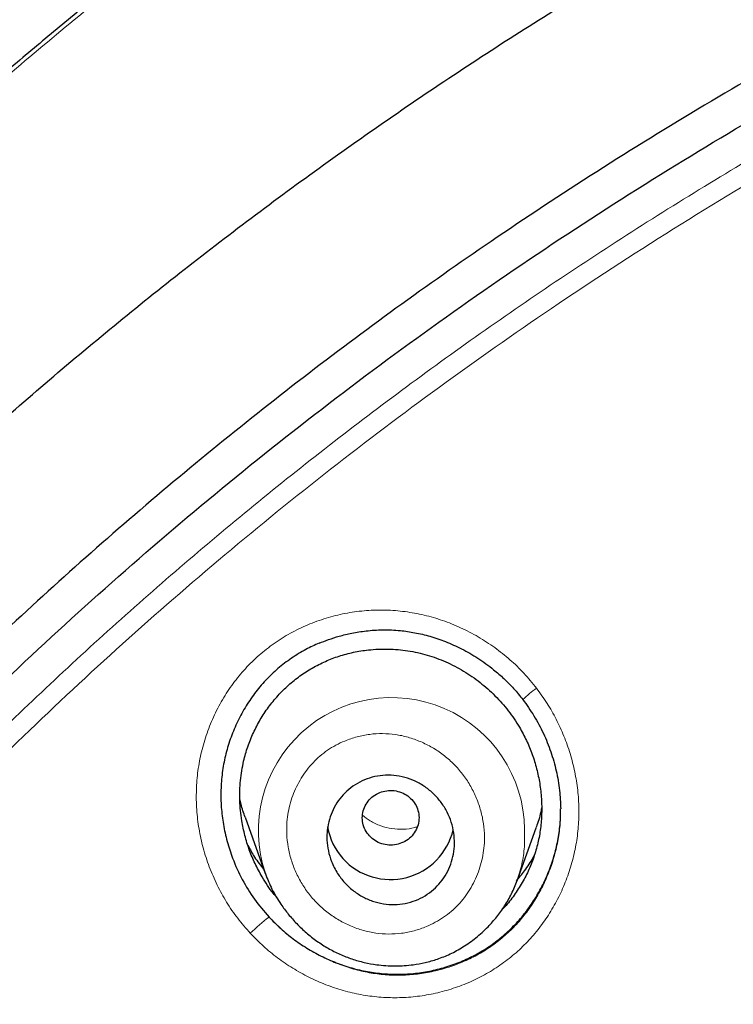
# Model space of a CAD drawing. Header units: millimetres. Extents: x 8 to 846, y 12 to 2113.
# Tile 460 of 515: x 438 to 448, y 1859 to 1873. Entities that reach past the tile are written whole.
import ezdxf

# ---------------------------------------------------------------- set-up
doc = ezdxf.new("R2010")
doc.units = ezdxf.units.MM

msp = doc.modelspace()

# ---------------------------------------------------------------- linework, layer by layer
at = {"color": 7, "linetype": 'Continuous', "lineweight": 30}
for p, q in [((445.821, 1861.789), (445.821, 1861.804)), ((441.369, 1861.684), (441.652, 1860.892)), ((445.211, 1860.801), (445.474, 1861.536)), ((441.661, 1860.879), (441.656, 1860.893)), ((445.21, 1860.801), (445.207, 1860.79))]:
    msp.add_line(p, q, dxfattribs=at)
at = {"color": 8, "linetype": 'Continuous', "lineweight": 0}
for centre, radius, start, end in [((446.574, 1861.983), 1.874, 125.6664, 133.3325), ((443.435, 1861.496), 1.878, 0.6151, 198.7053), ((443.288, 1858.181), 2.624, 127.0542, 134.6958)]:
    msp.add_arc(centre, radius, start, end, dxfattribs=at)
at = {"color": 7, "linetype": 'Continuous', "lineweight": 30}
for centre, radius, start, end in [((443.379, 1861.681), 0.856, 188.9633, 222.6769), ((443.42, 1861.714), 0.909, 222.4178, 346.8226)]:
    msp.add_arc(centre, radius, start, end, dxfattribs=at)
for points, knots in [([(538, 1827.773), (538.001, 1827.791), (538.002, 1827.835), (538.004, 1827.906), (538.006, 1827.988), (538.008, 1828.101), (538.011, 1828.254), (538.015, 1828.455), (538.017, 1828.683), (538.02, 1828.937), (538.021, 1829.217), (538.021, 1829.526), (538.019, 1829.864), (538.014, 1830.232), (538.007, 1830.62), (537.996, 1831.029), (537.982, 1831.456), (537.963, 1831.907), (537.94, 1832.376), (537.9, 1833.055), (537.836, 1833.939), (537.735, 1835.032), (537.61, 1836.137), (537.463, 1837.243), (537.292, 1838.348), (537.099, 1839.453), (536.881, 1840.567), (536.637, 1841.691), (536.366, 1842.823), (536.068, 1843.964), (535.731, 1845.151), (535.35, 1846.383), (534.921, 1847.661), (534.456, 1848.945), (533.952, 1850.234), (533.499, 1851.312), (533.116, 1852.179), (532.819, 1852.828), (532.52, 1853.459), (532.222, 1854.068), (531.928, 1854.653), (531.637, 1855.215), (531.341, 1855.771), (531.042, 1856.319), (530.739, 1856.859), (530.445, 1857.372), (530.159, 1857.858), (529.882, 1858.319), (529.615, 1858.754), (529.358, 1859.163), (529.113, 1859.548), (528.88, 1859.908), (528.661, 1860.241), (528.455, 1860.549), (528.263, 1860.832), (528.085, 1861.092), (527.925, 1861.323), (527.783, 1861.525), (527.662, 1861.697), (527.559, 1861.842), (527.479, 1861.954), (527.415, 1862.043), (527.359, 1862.121), (527.295, 1862.21), (527.211, 1862.325), (527.106, 1862.469), (526.976, 1862.645), (526.827, 1862.847), (526.657, 1863.074), (526.466, 1863.326), (526.265, 1863.588), (526.056, 1863.857), (525.84, 1864.132), (525.608, 1864.424), (525.359, 1864.733), (525.092, 1865.059), (524.811, 1865.397), (524.355, 1865.938), (523.723, 1866.665), (522.891, 1867.583), (522.032, 1868.491), (521.146, 1869.387), (520.259, 1870.246), (519.371, 1871.071), (518.484, 1871.861), (517.661, 1872.565), (516.904, 1873.19), (516.215, 1873.742), (515.529, 1874.274), (514.848, 1874.787), (514.167, 1875.286), (513.43, 1875.809), (512.625, 1876.363), (511.744, 1876.946), (510.831, 1877.527), (509.886, 1878.105), (508.916, 1878.674), (507.919, 1879.234), (506.897, 1879.783), (505.842, 1880.323), (504.768, 1880.847), (503.677, 1881.353), (502.567, 1881.841), (501.427, 1882.315), (500.256, 1882.775), (499.055, 1883.218), (497.847, 1883.634), (496.634, 1884.024), (495.419, 1884.388), (494.176, 1884.733), (492.908, 1885.056), (491.653, 1885.348), (490.414, 1885.61), (489.194, 1885.842), (487.953, 1886.054), (486.702, 1886.241), (485.452, 1886.402), (484.217, 1886.537), (482.961, 1886.649), (481.685, 1886.737), (480.391, 1886.799), (479.121, 1886.833), (477.876, 1886.843), (476.65, 1886.827), (475.442, 1886.788), (474.255, 1886.728), (473.096, 1886.646), (471.964, 1886.546), (470.862, 1886.429), (469.787, 1886.296), (468.708, 1886.143), (467.627, 1885.971), (466.545, 1885.779), (465.498, 1885.575), (464.485, 1885.36), (463.56, 1885.148), (462.717, 1884.941), (461.953, 1884.744), (461.213, 1884.543), (460.497, 1884.339), (459.801, 1884.132), (459.124, 1883.921), (458.449, 1883.704), (457.765, 1883.474), (457.058, 1883.227), (456.329, 1882.963), (455.569, 1882.676), (454.779, 1882.365), (453.96, 1882.03), (453.119, 1881.67), (452.258, 1881.287), (451.377, 1880.878), (450.478, 1880.443), (449.588, 1879.994), (448.707, 1879.531), (447.838, 1879.056), (446.957, 1878.556), (446.064, 1878.029), (445.16, 1877.474), (444.224, 1876.876), (443.258, 1876.234), (442.263, 1875.542), (441.261, 1874.815), (440.381, 1874.148), (439.623, 1873.553), (438.986, 1873.038), (438.348, 1872.507), (437.714, 1871.964), (437.093, 1871.417), (436.495, 1870.875), (435.923, 1870.343), (435.378, 1869.821), (434.858, 1869.311), (434.366, 1868.816), (433.901, 1868.337), (433.461, 1867.874), (433.044, 1867.425), (432.629, 1866.97), (432.219, 1866.509), (431.816, 1866.046), (431.439, 1865.605), (431.088, 1865.185), (430.764, 1864.791), (430.467, 1864.422), (430.194, 1864.079), (429.943, 1863.759), (429.718, 1863.466), (429.516, 1863.201), (429.336, 1862.963), (429.176, 1862.748), (429.034, 1862.556), (428.917, 1862.397), (428.823, 1862.267), (428.747, 1862.163), (428.679, 1862.069), (428.615, 1861.979), (428.546, 1861.883), (428.466, 1861.77), (428.369, 1861.633), (428.256, 1861.473), (428.127, 1861.288), (427.984, 1861.081), (427.826, 1860.851), (427.655, 1860.599), (427.47, 1860.322), (427.249, 1859.989), (426.996, 1859.599), (426.713, 1859.156), (426.425, 1858.695), (426.132, 1858.216), (425.836, 1857.721), (425.537, 1857.209), (425.195, 1856.609), (424.813, 1855.917), (424.391, 1855.126), (423.968, 1854.3), (423.566, 1853.48), (423.183, 1852.67), (422.822, 1851.871), (422.464, 1851.045), (422.111, 1850.193), (421.766, 1849.319), (421.431, 1848.424), (421.105, 1847.508), (420.788, 1846.566), (420.482, 1845.597), (420.187, 1844.601), (419.905, 1843.579), (419.638, 1842.531), (419.406, 1841.538), (419.207, 1840.618), (419.042, 1839.787), (418.893, 1838.98), (418.754, 1838.158), (418.626, 1837.325), (418.511, 1836.484), (418.412, 1835.676), (418.329, 1834.902), (418.26, 1834.167), (418.203, 1833.47), (418.158, 1832.811), (418.123, 1832.186), (418.096, 1831.592), (418.076, 1831.029), (418.063, 1830.497), (418.055, 1830.002), (418.052, 1829.541), (418.052, 1829.119), (418.055, 1828.734), (418.061, 1828.386), (418.067, 1828.072), (418.073, 1827.874), (418.076, 1827.781)], [0, 0, 0, 0, 0.000286, 0.000693, 0.0011, 0.001586, 0.002471, 0.003539, 0.004789, 0.006132, 0.007637, 0.009305, 0.011135, 0.013127, 0.015282, 0.017462, 0.019787, 0.022256, 0.024847, 0.027466, 0.033367, 0.039348, 0.045407, 0.051547, 0.057576, 0.06368, 0.069859, 0.076113, 0.082442, 0.088847, 0.095327, 0.102542, 0.109849, 0.117247, 0.124738, 0.132321, 0.136217, 0.140106, 0.143883, 0.147538, 0.151072, 0.154484, 0.157774, 0.161253, 0.164584, 0.167769, 0.170807, 0.173698, 0.176442, 0.17904, 0.18149, 0.183794, 0.18595, 0.187925, 0.189759, 0.191451, 0.193001, 0.194284, 0.195425, 0.196381, 0.197152, 0.197648, 0.198127, 0.198707, 0.19941, 0.200408, 0.20158, 0.202926, 0.204446, 0.206141, 0.20801, 0.209751, 0.21162, 0.213617, 0.215742, 0.217996, 0.220375, 0.222791, 0.229356, 0.235809, 0.242651, 0.249362, 0.255943, 0.262391, 0.268707, 0.274889, 0.279654, 0.284337, 0.288938, 0.293457, 0.297895, 0.302347, 0.307808, 0.313397, 0.319114, 0.324959, 0.330933, 0.336924, 0.343039, 0.349279, 0.355642, 0.361895, 0.368264, 0.37475, 0.381351, 0.388066, 0.394895, 0.401438, 0.408082, 0.414827, 0.421674, 0.428623, 0.435029, 0.441518, 0.448093, 0.454743, 0.461334, 0.467815, 0.474188, 0.481072, 0.487826, 0.494449, 0.500941, 0.507301, 0.513639, 0.519838, 0.525899, 0.531823, 0.537609, 0.543257, 0.548769, 0.554673, 0.560411, 0.565984, 0.571391, 0.576633, 0.580874, 0.585001, 0.589013, 0.59291, 0.596693, 0.600415, 0.604054, 0.607836, 0.61176, 0.615827, 0.620037, 0.624536, 0.629187, 0.633988, 0.638941, 0.644045, 0.649301, 0.654708, 0.659798, 0.665015, 0.67036, 0.675832, 0.681433, 0.687161, 0.693426, 0.699838, 0.706396, 0.713101, 0.71739, 0.721738, 0.726143, 0.730607, 0.73504, 0.739336, 0.743493, 0.747511, 0.751391, 0.755131, 0.758669, 0.762073, 0.765343, 0.768479, 0.77194, 0.775222, 0.778324, 0.781247, 0.783991, 0.786512, 0.788859, 0.791034, 0.793036, 0.794792, 0.796389, 0.797828, 0.799108, 0.800229, 0.800999, 0.801686, 0.802305, 0.802864, 0.803461, 0.804203, 0.805101, 0.806153, 0.80736, 0.808722, 0.810211, 0.811848, 0.813635, 0.815571, 0.818292, 0.821125, 0.824049, 0.827063, 0.830167, 0.833361, 0.836644, 0.841307, 0.84614, 0.851144, 0.856318, 0.860926, 0.865661, 0.870525, 0.875514, 0.88063, 0.885778, 0.891047, 0.896439, 0.901953, 0.907588, 0.913346, 0.919226, 0.925229, 0.929977, 0.934588, 0.939053, 0.943372, 0.948188, 0.952809, 0.957234, 0.961465, 0.9655, 0.969274, 0.972859, 0.976257, 0.979466, 0.98254, 0.985418, 0.988102, 0.99059, 0.992883, 0.994945, 0.996818, 0.998503, 1, 1, 1, 1]), ([(438.753, 1781.597), (438.116, 1782.151), (436.841, 1783.26), (435.025, 1785.022), (433.286, 1786.854), (431.632, 1788.759), (430.064, 1790.73), (428.585, 1792.765), (427.198, 1794.859), (425.906, 1797.008), (424.711, 1799.21), (423.615, 1801.459), (422.622, 1803.753), (421.734, 1806.086), (420.951, 1808.454), (420.274, 1810.852), (419.705, 1813.277), (419.244, 1815.722), (418.892, 1818.185), (418.651, 1820.66), (418.52, 1823.142), (418.502, 1825.628), (418.596, 1828.113), (418.802, 1830.591), (419.118, 1833.058), (419.543, 1835.51), (420.077, 1837.942), (420.719, 1840.349), (421.467, 1842.727), (422.321, 1845.072), (423.281, 1847.379), (424.343, 1849.643), (425.506, 1851.861), (426.768, 1854.028), (428.124, 1856.141), (429.573, 1858.195), (431.112, 1860.187), (432.739, 1862.114), (434.45, 1863.97), (436.243, 1865.754), (438.115, 1867.459), (440.062, 1869.085), (442.08, 1870.628), (444.165, 1872.085), (446.313, 1873.455), (448.52, 1874.735), (450.781, 1875.922), (453.094, 1877.013), (455.453, 1878.006), (457.856, 1878.898), (460.296, 1879.689), (462.768, 1880.377), (465.27, 1880.962), (467.794, 1881.442), (470.338, 1881.818), (472.897, 1882.085), (475.465, 1882.254), (477.18, 1882.275), (478.038, 1882.285)], [0, 0, 0, 0, 0.017858, 0.035716, 0.053573, 0.07143, 0.089286, 0.107143, 0.124999, 0.142856, 0.160713, 0.178571, 0.196429, 0.214287, 0.232143, 0.25, 0.267856, 0.285712, 0.303568, 0.321425, 0.339282, 0.35714, 0.374998, 0.392856, 0.410713, 0.42857, 0.446428, 0.464285, 0.482142, 0.499999, 0.517857, 0.535714, 0.553571, 0.571428, 0.589285, 0.607142, 0.624999, 0.642856, 0.660713, 0.67857, 0.696427, 0.714284, 0.732141, 0.749999, 0.767857, 0.785715, 0.803573, 0.821432, 0.83929, 0.857149, 0.875005, 0.892861, 0.910716, 0.928572, 0.946428, 0.964284, 0.982141, 1, 1, 1, 1]), ([(478.038, 1879.997), (477.434, 1879.991), (476.226, 1879.981), (474.416, 1879.894), (472.608, 1879.756), (470.804, 1879.561), (469.003, 1879.311), (467.209, 1879.007), (465.477, 1878.659), (463.811, 1878.274), (462.213, 1877.858), (460.632, 1877.398), (459.069, 1876.896), (457.523, 1876.351), (455.942, 1875.743), (454.328, 1875.068), (452.688, 1874.322), (451.077, 1873.528), (449.495, 1872.687), (447.943, 1871.799), (446.418, 1870.862), (444.963, 1869.906), (443.577, 1868.935), (442.263, 1867.956), (440.98, 1866.942), (439.728, 1865.894), (438.508, 1864.811), (437.286, 1863.661), (436.066, 1862.443), (434.855, 1861.154), (433.687, 1859.829), (432.562, 1858.469), (431.48, 1857.073), (430.439, 1855.639), (429.469, 1854.212), (428.569, 1852.798), (427.74, 1851.406), (426.955, 1849.994), (426.213, 1848.564), (425.516, 1847.115), (424.843, 1845.604), (424.201, 1844.032), (423.594, 1842.398), (423.04, 1840.745), (422.54, 1839.075), (422.094, 1837.387), (421.7, 1835.679), (421.369, 1834.004), (421.099, 1832.367), (420.884, 1830.775), (420.717, 1829.182), (420.598, 1827.587), (420.528, 1825.989), (420.504, 1824.343), (420.533, 1822.652), (420.62, 1820.915), (420.763, 1819.181), (420.964, 1817.448), (421.221, 1815.717), (421.535, 1813.99), (421.894, 1812.32), (422.291, 1810.712), (422.722, 1809.167), (423.197, 1807.638), (423.717, 1806.125), (424.282, 1804.628), (424.911, 1803.102), (425.607, 1801.549), (426.376, 1799.973), (427.196, 1798.42), (428.07, 1796.89), (428.995, 1795.381), (429.97, 1793.901), (430.962, 1792.492), (431.963, 1791.158), (432.969, 1789.893), (434.012, 1788.658), (435.091, 1787.454), (436.206, 1786.279), (437.391, 1785.101), (438.65, 1783.923), (439.984, 1782.75), (441.359, 1781.617), (442.774, 1780.524), (444.229, 1779.47), (445.719, 1778.46), (447.195, 1777.524), (448.649, 1776.661), (450.081, 1775.864), (451.534, 1775.109), (453.009, 1774.395), (454.505, 1773.722), (456.07, 1773.071), (457.704, 1772.447), (459.405, 1771.856), (461.124, 1771.317), (462.86, 1770.83), (464.614, 1770.395), (466.381, 1770.014), (468.109, 1769.696), (469.793, 1769.436), (471.432, 1769.23), (473.076, 1769.069), (474.725, 1768.955), (476.38, 1768.884), (477.485, 1768.875), (478.038, 1768.871)], [0, 0, 0, 0, 0.01003, 0.020054, 0.030083, 0.040124, 0.050187, 0.060282, 0.070362, 0.079553, 0.088711, 0.097842, 0.106955, 0.116055, 0.12515, 0.135215, 0.145244, 0.155247, 0.165233, 0.175211, 0.185191, 0.195231, 0.204429, 0.213609, 0.222777, 0.23194, 0.241107, 0.250284, 0.260264, 0.270231, 0.280194, 0.290164, 0.300149, 0.31016, 0.320251, 0.329484, 0.338685, 0.347862, 0.357022, 0.366175, 0.375328, 0.385279, 0.395221, 0.405163, 0.415118, 0.425096, 0.435106, 0.445185, 0.454404, 0.463594, 0.472765, 0.481925, 0.491084, 0.500249, 0.510205, 0.520158, 0.530119, 0.540101, 0.550114, 0.56017, 0.570237, 0.579425, 0.588586, 0.597726, 0.606856, 0.615983, 0.625115, 0.635087, 0.645061, 0.655045, 0.665052, 0.67509, 0.685171, 0.695207, 0.70436, 0.713496, 0.722621, 0.731743, 0.74087, 0.750008, 0.759978, 0.769956, 0.779952, 0.789974, 0.800033, 0.810138, 0.820182, 0.829338, 0.838477, 0.847605, 0.856731, 0.86586, 0.875, 0.885017, 0.895019, 0.905016, 0.915017, 0.92503, 0.935066, 0.945076, 0.954226, 0.963368, 0.97251, 0.981657, 0.990818, 1, 1, 1, 1]), ([(421.006, 1824.397), (421.013, 1825.071), (421.027, 1826.416), (421.146, 1828.43), (421.335, 1830.436), (421.603, 1832.436), (421.946, 1834.428), (422.356, 1836.371), (422.829, 1838.261), (423.358, 1840.096), (423.952, 1841.912), (424.613, 1843.711), (425.35, 1845.519), (426.167, 1847.331), (427.066, 1849.141), (428.035, 1850.92), (429.073, 1852.668), (430.181, 1854.384), (431.331, 1856.03), (432.518, 1857.605), (433.734, 1859.108), (435.003, 1860.568), (436.326, 1861.987), (437.722, 1863.383), (439.194, 1864.754), (440.741, 1866.093), (442.342, 1867.379), (443.994, 1868.611), (445.698, 1869.787), (447.412, 1870.883), (449.13, 1871.899), (450.846, 1872.836), (452.595, 1873.716), (454.377, 1874.537), (456.218, 1875.311), (458.12, 1876.033), (460.081, 1876.699), (462.072, 1877.296), (464.092, 1877.824), (466.139, 1878.282), (468.163, 1878.662), (470.156, 1878.966), (472.111, 1879.199), (474.07, 1879.365), (476.032, 1879.466), (478.039, 1879.501), (480.089, 1879.466), (482.179, 1879.356), (484.263, 1879.171), (486.342, 1878.912), (488.412, 1878.579), (490.428, 1878.182), (492.385, 1877.727), (494.279, 1877.219), (496.149, 1876.649), (497.996, 1876.018), (499.862, 1875.309), (501.743, 1874.519), (503.633, 1873.644), (505.485, 1872.703), (507.302, 1871.696), (509.082, 1870.624), (510.788, 1869.512), (512.418, 1868.366), (513.97, 1867.194), (515.475, 1865.974), (516.933, 1864.707), (518.376, 1863.362), (519.798, 1861.939), (521.193, 1860.436), (522.529, 1858.885), (523.806, 1857.287), (525.025, 1855.641), (526.161, 1853.983), (527.216, 1852.319), (528.188, 1850.659), (529.098, 1848.97), (529.946, 1847.253), (530.747, 1845.475), (531.496, 1843.637), (532.186, 1841.74), (532.805, 1839.82), (533.35, 1837.877), (533.824, 1835.907), (534.218, 1833.953), (534.534, 1832.022), (534.775, 1830.122), (534.946, 1828.218), (535.053, 1826.309), (535.067, 1825.035), (535.073, 1824.397)], [0, 0, 0, 0, 0.011674, 0.023319, 0.034953, 0.046594, 0.058259, 0.069953, 0.080961, 0.091959, 0.102962, 0.113984, 0.125039, 0.136637, 0.148231, 0.159838, 0.171475, 0.183157, 0.194877, 0.205905, 0.216918, 0.22793, 0.238954, 0.250002, 0.261585, 0.273174, 0.284784, 0.296429, 0.308126, 0.319837, 0.330846, 0.341843, 0.352841, 0.363852, 0.374887, 0.386465, 0.398061, 0.409688, 0.421363, 0.433098, 0.444853, 0.455881, 0.466873, 0.477842, 0.4888, 0.499758, 0.511447, 0.523122, 0.534797, 0.546486, 0.558206, 0.569931, 0.580933, 0.591898, 0.602839, 0.613767, 0.624694, 0.636409, 0.648098, 0.659775, 0.671455, 0.683154, 0.694888, 0.705917, 0.716904, 0.727863, 0.738806, 0.749745, 0.761427, 0.773085, 0.784734, 0.79639, 0.808067, 0.819807, 0.830858, 0.841874, 0.852868, 0.863854, 0.874847, 0.886477, 0.898088, 0.909698, 0.921323, 0.932981, 0.944738, 0.955821, 0.966873, 0.97791, 0.988948, 1, 1, 1, 1]), ([(442.416, 1864.142), (442.458, 1864.159), (442.55, 1864.196), (442.703, 1864.244), (442.881, 1864.287), (443.085, 1864.319), (443.315, 1864.334), (443.544, 1864.325), (443.768, 1864.292), (443.982, 1864.241), (444.203, 1864.165), (444.43, 1864.063), (444.658, 1863.931), (444.856, 1863.788), (445.023, 1863.642), (445.162, 1863.502), (445.246, 1863.399), (445.288, 1863.346)], [0, 0, 0, 0, 0.0434806, 0.0941685, 0.1520557, 0.2171027, 0.2892368, 0.3683721, 0.4323928, 0.5007464, 0.5734971, 0.650619, 0.7320099, 0.8174982, 0.8766794, 0.9375282, 1, 1, 1, 1]), ([(442.416, 1864.142), (442.353, 1864.114), (442.216, 1864.053), (442.021, 1863.932), (441.83, 1863.786), (441.655, 1863.619), (441.5, 1863.434), (441.364, 1863.232), (441.249, 1863.015), (441.156, 1862.787), (441.087, 1862.553), (441.043, 1862.313), (441.024, 1862.069), (441.029, 1861.824), (441.059, 1861.582), (441.112, 1861.341), (441.198, 1861.079), (441.323, 1860.804), (441.494, 1860.523), (441.636, 1860.358), (441.707, 1860.276)], [0, 0, 0, 0, 0.045577, 0.098161, 0.150857, 0.203731, 0.256361, 0.309348, 0.363279, 0.416813, 0.469677, 0.522434, 0.575653, 0.628413, 0.681036, 0.734055, 0.787992, 0.859208, 0.929472, 1, 1, 1, 1]), ([(441.348, 1862.478), (441.366, 1862.546), (441.402, 1862.682), (441.483, 1862.877), (441.58, 1863.064), (441.697, 1863.239), (441.83, 1863.403), (441.979, 1863.551), (442.141, 1863.682), (442.315, 1863.794), (442.501, 1863.888), (442.695, 1863.962), (442.898, 1864.016), (443.13, 1864.053), (443.387, 1864.065), (443.666, 1864.04), (443.94, 1863.98), (444.204, 1863.883), (444.454, 1863.752), (444.687, 1863.592), (444.899, 1863.403), (445.086, 1863.191), (445.232, 1862.976), (445.342, 1862.768), (445.423, 1862.573), (445.486, 1862.37), (445.529, 1862.16), (445.553, 1861.948), (445.557, 1861.735), (445.541, 1861.526), (445.503, 1861.32), (445.445, 1861.118), (445.367, 1860.924), (445.269, 1860.737), (445.151, 1860.562), (445.055, 1860.437), (444.993, 1860.377), (444.982, 1860.365)], [0, 0, 0, 0, 0.026699, 0.053736, 0.080582, 0.107404, 0.134725, 0.161549, 0.188158, 0.214844, 0.241548, 0.268179, 0.295018, 0.32234, 0.358332, 0.393939, 0.429778, 0.465339, 0.50134, 0.53719, 0.57292, 0.608931, 0.644529, 0.6714, 0.698088, 0.724838, 0.751896, 0.779298, 0.806153, 0.832719, 0.859263, 0.886113, 0.91278, 0.939539, 0.966665, 0.993896, 1, 1, 1, 1]), ([(445.288, 1863.346), (445.342, 1863.27), (445.451, 1863.118), (445.582, 1862.869), (445.687, 1862.609), (445.764, 1862.34), (445.812, 1862.07), (445.819, 1861.891), (445.822, 1861.804)], [0, 0, 0, 0, 0.168363, 0.337052, 0.505811, 0.674414, 0.842723, 1, 1, 1, 1]), ([(441.818, 1860.553), (441.801, 1860.572), (441.721, 1860.66), (441.618, 1860.822), (441.506, 1861.029), (441.425, 1861.224), (441.363, 1861.427), (441.314, 1861.66), (441.289, 1861.919), (441.295, 1862.203), (441.331, 1862.387), (441.348, 1862.478)], [0, 0, 0, 0, 0.037432, 0.174144, 0.277438, 0.379961, 0.482654, 0.586452, 0.726169, 0.863218, 1, 1, 1, 1]), ([(442.674, 1860.89), (442.643, 1860.946), (442.586, 1861.047), (442.54, 1861.208), (442.52, 1861.359), (442.525, 1861.509), (442.554, 1861.655), (442.607, 1861.793), (442.681, 1861.919), (442.776, 1862.031), (442.889, 1862.127), (443.018, 1862.201), (443.161, 1862.253), (443.312, 1862.279), (443.468, 1862.279), (443.623, 1862.25), (443.773, 1862.196), (443.911, 1862.116), (444.035, 1862.014), (444.14, 1861.894), (444.223, 1861.76), (444.282, 1861.615), (444.317, 1861.466), (444.327, 1861.314), (444.313, 1861.165), (444.274, 1861.022), (444.214, 1860.888), (444.131, 1860.767), (444.029, 1860.661), (443.91, 1860.573), (443.775, 1860.507), (443.629, 1860.465), (443.475, 1860.448), (443.319, 1860.46), (443.165, 1860.498), (443.019, 1860.562), (442.886, 1860.651), (442.767, 1860.76), (442.705, 1860.847), (442.674, 1860.89)], [0, 0, 0, 0, 0.033628, 0.060335, 0.08704, 0.113097, 0.139152, 0.164893, 0.190632, 0.216527, 0.242421, 0.268899, 0.295378, 0.322625, 0.349875, 0.37772, 0.405569, 0.433554, 0.461541, 0.48916, 0.516779, 0.543714, 0.570648, 0.596881, 0.623112, 0.648907, 0.674699, 0.700497, 0.726294, 0.752556, 0.778819, 0.805825, 0.832836, 0.860531, 0.888231, 0.916177, 0.944125, 0.972062, 1, 1, 1, 1]), ([(443.124, 1861.421), (443.149, 1861.397), (443.199, 1861.35), (443.295, 1861.307), (443.398, 1861.286), (443.504, 1861.294), (443.604, 1861.328), (443.691, 1861.384), (443.76, 1861.462), (443.806, 1861.553), (443.827, 1861.653), (443.819, 1861.755), (443.785, 1861.851), (443.726, 1861.936), (443.646, 1862.003), (443.551, 1862.047), (443.447, 1862.067), (443.342, 1862.059), (443.242, 1862.026), (443.155, 1861.969), (443.086, 1861.892), (443.04, 1861.8), (443.019, 1861.7), (443.027, 1861.599), (443.06, 1861.502), (443.103, 1861.448), (443.124, 1861.421)], [0, 0, 0, 0, 0.041659, 0.083341, 0.125, 0.166659, 0.208341, 0.25, 0.291659, 0.333341, 0.375, 0.416659, 0.458341, 0.5, 0.541659, 0.583341, 0.625, 0.666659, 0.708341, 0.75, 0.791659, 0.833341, 0.875, 0.916659, 0.958341, 1, 1, 1, 1]), ([(441.37, 1861.684), (441.349, 1861.745), (441.318, 1861.83), (441.3, 1861.919), (441.295, 1861.944)], [0, 0, 0, 0, 0.7119658, 1, 1, 1, 1]), ([(441.707, 1860.276), (441.76, 1860.221), (441.868, 1860.111), (442.047, 1859.965), (442.238, 1859.835), (442.441, 1859.722), (442.653, 1859.628), (442.872, 1859.554), (443.094, 1859.502), (443.32, 1859.473), (443.548, 1859.464), (443.775, 1859.478), (444.001, 1859.515), (444.223, 1859.574), (444.439, 1859.653), (444.644, 1859.753), (444.837, 1859.873), (445.016, 1860.012), (445.181, 1860.168), (445.329, 1860.34), (445.46, 1860.528), (445.573, 1860.729), (445.666, 1860.941), (445.739, 1861.159), (445.789, 1861.382), (445.819, 1861.597), (445.82, 1861.737), (445.821, 1861.8)], [0, 0, 0, 0, 0.040284, 0.080372, 0.120604, 0.161316, 0.202296, 0.242569, 0.282495, 0.322443, 0.362769, 0.402818, 0.442969, 0.483599, 0.524569, 0.564817, 0.604739, 0.644742, 0.684758, 0.724676, 0.764895, 0.805809, 0.846435, 0.88658, 0.926618, 0.966926, 1, 1, 1, 1]), ([(445.552, 1861.817), (445.55, 1861.806), (445.536, 1861.722), (445.509, 1861.628), (445.477, 1861.548), (445.472, 1861.536)], [0, 0, 0, 0, 0.122262, 0.865721, 1, 1, 1, 1]), ([(441.409, 1861.287), (441.439, 1861.231), (441.502, 1861.111), (441.587, 1861.004), (441.633, 1860.947)], [0, 0, 0, 0, 0.464215, 1, 1, 1, 1]), ([(445.2, 1860.787), (445.238, 1860.833), (445.324, 1860.938), (445.406, 1861.059), (445.444, 1861.136), (445.449, 1861.144)], [0, 0, 0, 0, 0.411956, 0.935248, 1, 1, 1, 1]), ([(441.655, 1860.886), (441.684, 1860.813), (441.744, 1860.664), (441.858, 1860.475), (441.978, 1860.314), (442.097, 1860.179), (442.232, 1860.051), (442.381, 1859.935), (442.539, 1859.833), (442.704, 1859.749), (442.875, 1859.682), (443.049, 1859.633), (443.253, 1859.596), (443.485, 1859.58), (443.714, 1859.596), (443.913, 1859.632), (444.087, 1859.681), (444.267, 1859.753), (444.45, 1859.853), (444.63, 1859.981), (444.789, 1860.125), (444.923, 1860.278), (445.035, 1860.434), (445.134, 1860.605), (445.183, 1860.729), (445.208, 1860.791)], [0, 0, 0, 0, 0.050807, 0.1044, 0.141786, 0.180555, 0.220767, 0.261756, 0.302238, 0.3422, 0.381681, 0.420701, 0.459241, 0.516031, 0.57147, 0.608212, 0.647319, 0.689131, 0.733969, 0.78185, 0.832654, 0.872549, 0.913826, 0.956342, 1, 1, 1, 1])]:
    msp.add_open_spline(points, degree=3, knots=knots, dxfattribs=at)
at = {"color": 8, "linetype": 'Continuous', "lineweight": 0}
for points, knots in [([(418.074, 1827.918), (418.066, 1828.238), (418.047, 1828.984), (418.052, 1830.153), (418.083, 1831.425), (418.148, 1832.735), (418.246, 1834.081), (418.382, 1835.462), (418.554, 1836.84), (418.76, 1838.214), (419, 1839.582), (419.275, 1840.944), (419.575, 1842.263), (419.898, 1843.537), (420.24, 1844.767), (420.61, 1845.989), (421.009, 1847.204), (421.435, 1848.411), (421.904, 1849.644), (422.417, 1850.904), (422.977, 1852.187), (423.571, 1853.457), (424.196, 1854.712), (424.853, 1855.952), (425.541, 1857.177), (426.24, 1858.352), (426.946, 1859.477), (427.656, 1860.555), (428.391, 1861.618), (429.151, 1862.664), (429.934, 1863.695), (430.765, 1864.739), (431.647, 1865.795), (432.581, 1866.859), (433.542, 1867.901), (434.529, 1868.921), (435.542, 1869.917), (436.581, 1870.89), (437.614, 1871.811), (438.639, 1872.682), (439.653, 1873.507), (440.686, 1874.309), (441.737, 1875.089), (442.807, 1875.847), (443.926, 1876.604), (445.096, 1877.358), (446.32, 1878.105), (447.562, 1878.823), (448.821, 1879.513), (450.098, 1880.173), (451.392, 1880.804), (452.665, 1881.388), (453.915, 1881.928), (455.141, 1882.425), (456.378, 1882.897), (457.626, 1883.341), (458.884, 1883.759), (460.189, 1884.162), (461.543, 1884.547), (462.945, 1884.911), (464.355, 1885.243), (465.773, 1885.541), (467.199, 1885.808), (468.631, 1886.041), (470.028, 1886.237), (471.39, 1886.396), (472.716, 1886.523), (474.044, 1886.622), (475.374, 1886.693), (476.705, 1886.736), (478.078, 1886.751), (479.492, 1886.734), (480.944, 1886.683), (482.395, 1886.599), (483.843, 1886.481), (485.287, 1886.33), (486.727, 1886.146), (488.122, 1885.935), (489.472, 1885.7), (490.776, 1885.445), (492.074, 1885.162), (493.365, 1884.852), (494.649, 1884.515), (495.964, 1884.14), (497.307, 1883.723), (498.678, 1883.263), (500.036, 1882.772), (501.382, 1882.248), (502.714, 1881.694), (504.031, 1881.108), (505.297, 1880.51), (506.511, 1879.901), (507.676, 1879.286), (508.826, 1878.646), (509.961, 1877.982), (511.08, 1877.294), (512.217, 1876.56), (513.368, 1875.78), (514.532, 1874.95), (515.674, 1874.093), (516.795, 1873.21), (517.892, 1872.301), (518.967, 1871.366), (519.989, 1870.433), (520.958, 1869.505), (521.878, 1868.583), (522.776, 1867.642), (523.652, 1866.683), (524.505, 1865.704), (525.36, 1864.678), (526.215, 1863.602), (527.066, 1862.476), (527.888, 1861.33), (528.682, 1860.166), (529.445, 1858.983), (530.179, 1857.783), (530.863, 1856.601), (531.5, 1855.437), (532.091, 1854.295), (532.656, 1853.141), (533.194, 1851.974), (533.704, 1850.797), (534.201, 1849.573), (534.682, 1848.302), (535.143, 1846.985), (535.571, 1845.657), (535.964, 1844.321), (536.325, 1842.976), (536.651, 1841.623), (536.935, 1840.302), (537.179, 1839.012), (537.388, 1837.756), (537.568, 1836.496), (537.718, 1835.232), (537.839, 1833.966), (537.933, 1832.658), (537.998, 1831.31), (538.028, 1829.922), (538.028, 1828.751), (538.005, 1828.042), (537.997, 1827.797)], [0, 0, 0, 0, 0.005252, 0.012201, 0.019149, 0.026096, 0.033674, 0.04125, 0.048826, 0.056401, 0.063977, 0.071552, 0.079127, 0.086071, 0.093015, 0.09996, 0.106905, 0.113851, 0.120799, 0.128379, 0.13596, 0.14354, 0.151118, 0.158695, 0.166272, 0.173848, 0.180792, 0.187736, 0.19468, 0.201624, 0.208568, 0.215513, 0.223089, 0.230666, 0.238244, 0.245823, 0.253404, 0.260985, 0.268564, 0.275511, 0.282457, 0.289402, 0.296347, 0.303291, 0.310235, 0.31781, 0.325386, 0.332961, 0.340537, 0.348114, 0.355691, 0.363269, 0.370217, 0.377167, 0.384116, 0.391064, 0.398011, 0.404957, 0.412534, 0.42011, 0.427686, 0.435261, 0.442837, 0.450412, 0.457988, 0.464933, 0.471879, 0.478825, 0.485772, 0.49272, 0.49967, 0.507251, 0.51483, 0.522408, 0.529986, 0.537562, 0.545138, 0.552714, 0.559658, 0.566603, 0.573547, 0.580492, 0.587437, 0.594382, 0.60196, 0.609538, 0.617118, 0.624699, 0.63228, 0.639859, 0.647436, 0.654382, 0.661327, 0.668271, 0.675216, 0.68216, 0.689104, 0.696679, 0.704255, 0.711831, 0.719408, 0.726986, 0.734564, 0.742145, 0.749094, 0.756043, 0.76299, 0.769936, 0.776881, 0.783826, 0.791402, 0.798978, 0.806553, 0.814128, 0.821704, 0.829279, 0.836855, 0.843801, 0.850747, 0.857694, 0.864643, 0.871592, 0.878541, 0.886119, 0.893697, 0.901273, 0.908849, 0.916425, 0.924, 0.931575, 0.938519, 0.945463, 0.952407, 0.959352, 0.966297, 0.973243, 0.980821, 0.988401, 0.995982, 1, 1, 1, 1]), ([(421.507, 1824.421), (421.52, 1825.319), (421.546, 1827.111), (421.758, 1829.786), (422.096, 1832.439), (422.569, 1835.071), (423.175, 1837.68), (423.915, 1840.266), (424.789, 1842.822), (425.79, 1845.332), (426.915, 1847.784), (428.159, 1850.17), (429.523, 1852.493), (431.005, 1854.754), (432.604, 1856.95), (434.317, 1859.073), (436.134, 1861.109), (438.046, 1863.05), (440.049, 1864.892), (442.142, 1866.636), (444.326, 1868.282), (446.598, 1869.828), (448.952, 1871.269), (451.372, 1872.595), (453.848, 1873.801), (456.376, 1874.885), (458.955, 1875.846), (461.586, 1876.686), (464.267, 1877.404), (466.986, 1877.994), (469.726, 1878.455), (472.475, 1878.785), (475.232, 1878.983), (477.997, 1879.051), (480.768, 1878.987), (483.543, 1878.79), (486.309, 1878.46), (489.049, 1878.002), (491.753, 1877.417), (494.419, 1876.708), (497.046, 1875.873), (499.636, 1874.911), (502.182, 1873.822), (504.671, 1872.612), (507.09, 1871.289), (509.43, 1869.858), (511.692, 1868.323), (513.876, 1866.682), (515.981, 1864.933), (517.999, 1863.08), (519.921, 1861.132), (521.736, 1859.1), (523.44, 1856.991), (525.034, 1854.808), (526.517, 1852.551), (527.89, 1850.218), (529.145, 1847.816), (530.277, 1845.357), (531.278, 1842.855), (532.146, 1840.317), (532.884, 1837.744), (533.493, 1835.135), (533.971, 1832.491), (534.314, 1829.818), (534.531, 1827.124), (534.558, 1825.322), (534.572, 1824.421)], [0, 0, 0, 0, 0.015712, 0.031331, 0.046897, 0.062447, 0.078018, 0.093647, 0.109364, 0.125068, 0.140678, 0.156238, 0.171786, 0.187361, 0.20301, 0.218729, 0.234412, 0.250011, 0.265566, 0.281113, 0.296691, 0.312337, 0.328056, 0.343741, 0.359332, 0.374883, 0.390432, 0.406015, 0.421689, 0.437408, 0.453066, 0.468652, 0.484201, 0.499753, 0.515345, 0.531016, 0.546736, 0.5624, 0.57798, 0.593531, 0.609088, 0.62469, 0.640388, 0.656108, 0.671748, 0.687324, 0.702876, 0.718439, 0.734052, 0.749753, 0.765462, 0.781092, 0.796672, 0.812229, 0.827796, 0.843417, 0.85913, 0.874841, 0.89046, 0.906024, 0.921572, 0.937142, 0.95278, 0.96849, 0.98424, 1, 1, 1, 1]), ([(534.349, 1824.347), (534.342, 1825.015), (534.327, 1826.349), (534.208, 1828.347), (534.018, 1830.34), (533.749, 1832.329), (533.405, 1834.309), (532.996, 1836.235), (532.527, 1838.102), (532.005, 1839.91), (531.419, 1841.696), (530.769, 1843.463), (530.042, 1845.239), (529.236, 1847.023), (528.346, 1848.809), (527.386, 1850.566), (526.357, 1852.293), (525.259, 1853.989), (524.121, 1855.615), (522.95, 1857.167), (521.753, 1858.646), (520.504, 1860.082), (519.205, 1861.475), (517.829, 1862.851), (516.374, 1864.205), (514.838, 1865.533), (513.25, 1866.807), (511.609, 1868.028), (509.922, 1869.191), (508.228, 1870.271), (506.538, 1871.269), (504.851, 1872.189), (503.132, 1873.052), (501.382, 1873.857), (499.566, 1874.62), (497.685, 1875.335), (495.74, 1875.994), (493.769, 1876.585), (491.771, 1877.107), (489.751, 1877.559), (487.755, 1877.932), (485.792, 1878.23), (483.863, 1878.457), (481.93, 1878.62), (479.991, 1878.718), (478.01, 1878.751), (475.99, 1878.716), (473.934, 1878.607), (471.883, 1878.425), (469.838, 1878.17), (467.798, 1877.841), (465.805, 1877.449), (463.866, 1876.998), (461.988, 1876.493), (460.132, 1875.928), (458.301, 1875.301), (456.457, 1874.599), (454.606, 1873.82), (452.753, 1872.961), (450.935, 1872.037), (449.152, 1871.049), (447.402, 1869.995), (445.718, 1868.899), (444.105, 1867.766), (442.568, 1866.605), (441.077, 1865.397), (439.633, 1864.141), (438.206, 1862.811), (436.803, 1861.407), (435.428, 1859.925), (434.112, 1858.396), (432.852, 1856.82), (431.65, 1855.195), (430.528, 1853.558), (429.487, 1851.917), (428.529, 1850.279), (427.631, 1848.615), (426.796, 1846.924), (426.004, 1845.166), (425.261, 1843.343), (424.574, 1841.455), (423.959, 1839.547), (423.418, 1837.619), (422.951, 1835.672), (422.565, 1833.747), (422.256, 1831.849), (422.02, 1829.983), (421.854, 1828.11), (421.749, 1826.231), (421.736, 1824.976), (421.73, 1824.347)], [0, 0, 0, 0, 0.011718, 0.023422, 0.035131, 0.046861, 0.058633, 0.070374, 0.081376, 0.092351, 0.103314, 0.114278, 0.125258, 0.136845, 0.148439, 0.160058, 0.171716, 0.183431, 0.19516, 0.206169, 0.21715, 0.228117, 0.239082, 0.250059, 0.261698, 0.273343, 0.285009, 0.296711, 0.308463, 0.320158, 0.331114, 0.342058, 0.353001, 0.363957, 0.374937, 0.386579, 0.398224, 0.409886, 0.42158, 0.43332, 0.445046, 0.456045, 0.467022, 0.477988, 0.488955, 0.499937, 0.511584, 0.523217, 0.534851, 0.5465, 0.558178, 0.569924, 0.580979, 0.591996, 0.602988, 0.613967, 0.624945, 0.636586, 0.648202, 0.659808, 0.671417, 0.683046, 0.69478, 0.705845, 0.716869, 0.727865, 0.738844, 0.74982, 0.761474, 0.77311, 0.784742, 0.796386, 0.808059, 0.819799, 0.830845, 0.841849, 0.852823, 0.863782, 0.874741, 0.886479, 0.898182, 0.909866, 0.921548, 0.933247, 0.944959, 0.955973, 0.966969, 0.977962, 0.988967, 1, 1, 1, 1]), ([(441.442, 1860.047), (441.381, 1860.116), (441.26, 1860.255), (441.105, 1860.484), (440.97, 1860.727), (440.86, 1860.984), (440.774, 1861.249), (440.714, 1861.519), (440.682, 1861.793), (440.677, 1862.068), (440.699, 1862.341), (440.749, 1862.611), (440.828, 1862.875), (440.933, 1863.131), (441.063, 1863.375), (441.216, 1863.602), (441.392, 1863.809), (441.589, 1863.996), (441.804, 1864.161), (442.036, 1864.302), (442.283, 1864.418), (442.543, 1864.508), (442.81, 1864.571), (443.081, 1864.606), (443.354, 1864.613), (443.626, 1864.591), (443.895, 1864.542), (444.157, 1864.466), (444.413, 1864.363), (444.659, 1864.234), (444.893, 1864.083), (445.109, 1863.911), (445.308, 1863.72), (445.423, 1863.577), (445.482, 1863.505)], [0, 0, 0, 0, 0.031271, 0.062372, 0.093614, 0.1253, 0.156877, 0.188011, 0.219012, 0.250194, 0.281369, 0.312354, 0.343488, 0.375104, 0.406855, 0.438021, 0.468949, 0.499992, 0.531102, 0.562074, 0.593259, 0.625, 0.656522, 0.687646, 0.718703, 0.750026, 0.781094, 0.812075, 0.843285, 0.875033, 0.90659, 0.937734, 0.968768, 1, 1, 1, 1]), ([(445.482, 1863.505), (445.533, 1863.435), (445.634, 1863.295), (445.762, 1863.068), (445.871, 1862.831), (445.959, 1862.583), (446.024, 1862.327), (446.066, 1862.069), (446.083, 1861.809), (446.075, 1861.551), (446.042, 1861.294), (445.985, 1861.042), (445.903, 1860.796), (445.797, 1860.557), (445.67, 1860.33), (445.522, 1860.117), (445.356, 1859.924), (445.17, 1859.748), (444.968, 1859.592), (444.75, 1859.458), (444.519, 1859.345), (444.276, 1859.256), (444.026, 1859.19), (443.772, 1859.149), (443.515, 1859.133), (443.258, 1859.143), (443.003, 1859.177), (442.753, 1859.235), (442.507, 1859.318), (442.268, 1859.424), (442.039, 1859.551), (441.825, 1859.697), (441.624, 1859.861), (441.503, 1859.985), (441.442, 1860.047)], [0, 0, 0, 0, 0.031225, 0.062276, 0.093415, 0.124899, 0.156812, 0.188155, 0.219207, 0.250255, 0.281473, 0.312517, 0.343682, 0.375258, 0.407129, 0.43837, 0.469289, 0.500199, 0.531345, 0.56235, 0.593528, 0.625184, 0.65667, 0.687806, 0.718885, 0.7502, 0.781222, 0.812206, 0.843437, 0.875193, 0.906632, 0.937738, 0.968773, 1, 1, 1, 1]), ([(444.745, 1861.456), (444.74, 1861.517), (444.73, 1861.64), (444.685, 1861.82), (444.619, 1861.995), (444.533, 1862.16), (444.428, 1862.312), (444.304, 1862.449), (444.165, 1862.57), (444.011, 1862.673), (443.845, 1862.755), (443.671, 1862.818), (443.491, 1862.856), (443.309, 1862.869), (443.127, 1862.859), (442.948, 1862.823), (442.788, 1862.769), (442.649, 1862.704), (442.532, 1862.632), (442.424, 1862.55), (442.326, 1862.456), (442.237, 1862.352), (442.16, 1862.238), (442.093, 1862.117), (442.039, 1861.99), (441.998, 1861.858), (441.969, 1861.723), (441.955, 1861.585), (441.955, 1861.432), (441.973, 1861.264), (442.016, 1861.083), (442.082, 1860.908), (442.169, 1860.743), (442.274, 1860.59), (442.398, 1860.453), (442.538, 1860.332), (442.692, 1860.23), (442.858, 1860.146), (443.032, 1860.084), (443.212, 1860.046), (443.394, 1860.032), (443.576, 1860.043), (443.756, 1860.079), (443.915, 1860.133), (444.053, 1860.199), (444.171, 1860.27), (444.279, 1860.353), (444.377, 1860.447), (444.465, 1860.551), (444.542, 1860.663), (444.608, 1860.785), (444.662, 1860.912), (444.704, 1861.045), (444.732, 1861.18), (444.748, 1861.318), (444.746, 1861.41), (444.745, 1861.456)], [0, 0, 0, 0, 0.020726, 0.041665, 0.062465, 0.083541, 0.104245, 0.124919, 0.145749, 0.166473, 0.187421, 0.208549, 0.229258, 0.249912, 0.270664, 0.291379, 0.312424, 0.328318, 0.343915, 0.359382, 0.374892, 0.390346, 0.406126, 0.421744, 0.437357, 0.453186, 0.468774, 0.484278, 0.499858, 0.520633, 0.541402, 0.562507, 0.583514, 0.604241, 0.625028, 0.645721, 0.66671, 0.687516, 0.708737, 0.729451, 0.750027, 0.770826, 0.791549, 0.812562, 0.828429, 0.84402, 0.859505, 0.875054, 0.890486, 0.905938, 0.921574, 0.937547, 0.953175, 0.96876, 0.984485, 1, 1, 1, 1]), ([(441.707, 1860.276), (441.779, 1860.203), (441.924, 1860.056), (442.172, 1859.871), (442.417, 1859.728), (442.652, 1859.622), (442.87, 1859.547), (443.092, 1859.492), (443.318, 1859.46), (443.546, 1859.451), (443.773, 1859.465), (443.999, 1859.501), (444.22, 1859.558), (444.435, 1859.636), (444.641, 1859.735), (444.835, 1859.854), (445.015, 1859.992), (445.18, 1860.148), (445.328, 1860.322), (445.459, 1860.51), (445.571, 1860.711), (445.665, 1860.922), (445.738, 1861.142), (445.789, 1861.368), (445.819, 1861.585), (445.82, 1861.725), (445.821, 1861.789)], [0, 0, 0, 0, 0.053668, 0.107668, 0.161808, 0.202386, 0.242838, 0.283101, 0.323145, 0.363177, 0.403382, 0.443709, 0.484086, 0.524438, 0.564697, 0.604817, 0.644791, 0.684741, 0.724802, 0.764994, 0.805301, 0.845692, 0.886129, 0.926579, 0.967027, 1, 1, 1, 1]), ([(443.802, 1861.555), (443.789, 1861.549), (443.725, 1861.524), (443.602, 1861.511), (443.439, 1861.518), (443.28, 1861.56), (443.139, 1861.624), (443.061, 1861.685), (443.026, 1861.713)], [0, 0, 0, 0, 0.0526104, 0.2481115, 0.4441818, 0.6417228, 0.8414037, 1, 1, 1, 1]), ([(445.313, 1861.516), (445.314, 1861.433), (445.316, 1861.268), (445.281, 1861.027), (445.234, 1860.875), (445.21, 1860.801)], [0, 0, 0, 0, 0.340657, 0.680497, 1, 1, 1, 1])]:
    msp.add_open_spline(points, degree=3, knots=knots, dxfattribs=at)

doc.saveas('drawing.dxf')
